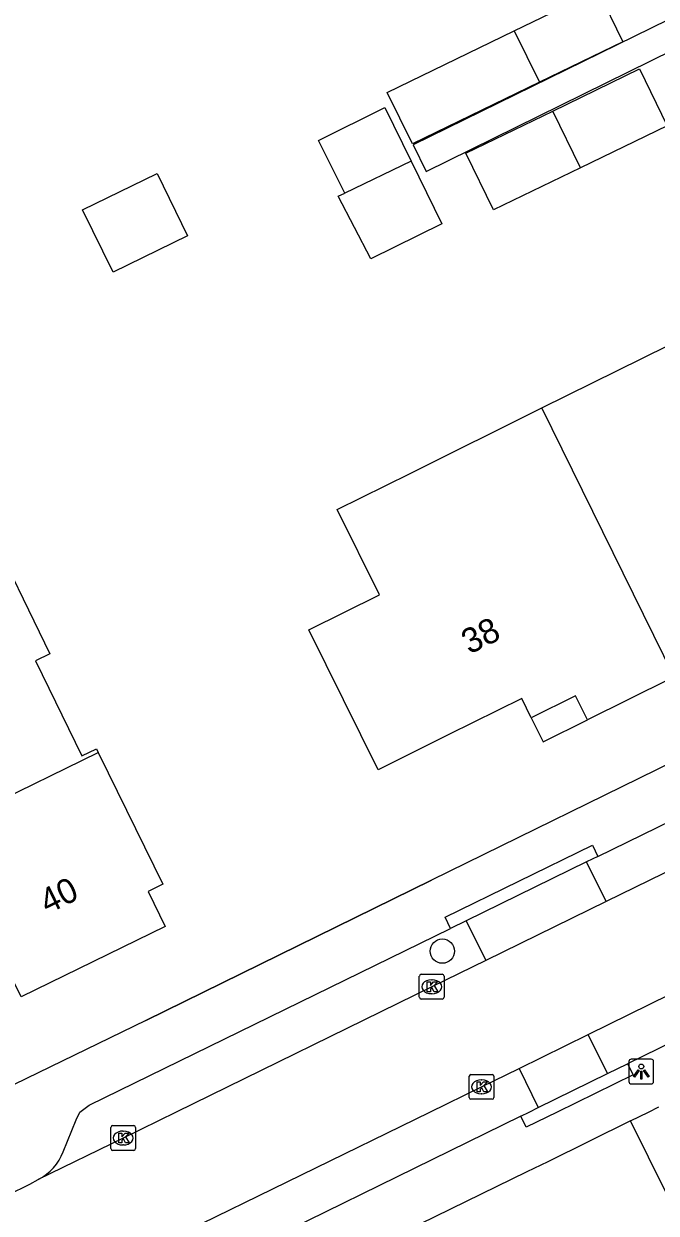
# Model space of a CAD drawing. Extents: x 160457 to 162082, y 388340 to 389736.
# Drawn here: x 161241.56 to 161267.06, y 388995.92 to 389043.89 of the extents above; entities that cross this region are included whole.
import ezdxf

# ---------------------------------------------------------------- set-up
doc = ezdxf.new("R2010")
doc.units = 0
for name, color, linetype in [('IMGEO_Boom', 7, 'Continuous'), ('IMGEO_Kolk', 7, 'Continuous'), ('IMGEO_Lichtpunt', 7, 'Continuous'), ('IMGEO_Muur', 7, 'Continuous'), ('IMGEO_Pand', 7, 'Continuous'), ('IMGEO_Pand_nummerreeks', 7, 'Continuous'), ('IMGEO_Pand_overbouw', 7, 'Continuous'), ('IMGEO_Parkeervlak_open', 7, 'Continuous'), ('IMGEO_Rijbaan_lokaal_open', 7, 'Continuous'), ('IMGEO_Voetpad_open', 7, 'Continuous')]:
    doc.layers.add(name, color=color, linetype=linetype)

msp = doc.modelspace()

# ---------------------------------------------------------------- linework, layer by layer
at = {"layer": 'IMGEO_Boom'}
msp.add_circle((161258.434, 389006.493), 0.489, dxfattribs=at)
at = {"layer": 'IMGEO_Kolk'}
for p, q in [((161257.508, 389004.631), (161257.508, 389005.483)), ((161257.583, 389005.557), (161258.435, 389005.557)), ((161258.509, 389005.483), (161258.509, 389004.631)), ((161257.996, 389005.337), (161258.021, 389005.337)), ((161258.435, 389004.557), (161257.583, 389004.557)), ((161258.019, 389004.777), (161257.994, 389004.777)), ((161259.515, 389000.593), (161259.515, 389001.445)), ((161259.59, 389001.519), (161260.442, 389001.519)), ((161260.003, 389001.299), (161260.028, 389001.299)), ((161260.516, 389001.445), (161260.516, 389000.593)), ((161260.026, 389000.739), (161260.001, 389000.739)), ((161260.442, 389000.519), (161259.59, 389000.519)), ((161245.065, 388998.53), (161245.065, 388999.382)), ((161245.14, 388999.456), (161245.992, 388999.456)), ((161245.553, 388999.236), (161245.578, 388999.236)), ((161246.066, 388999.382), (161246.066, 388998.53)), ((161245.992, 388998.456), (161245.14, 388998.456)), ((161245.576, 388998.676), (161245.551, 388998.676))]:
    msp.add_line(p, q, dxfattribs=at)
for points in [[(161257.508, 389004.631), (161257.508, 389005.483)], [(161257.583, 389005.557), (161258.435, 389005.557)], [(161258.509, 389005.483), (161258.509, 389004.631)], [(161257.829, 389005.257), (161257.952, 389005.257), (161257.952, 389005.106), (161258.082, 389005.257), (161258.246, 389005.257), (161258.1, 389005.106), (161258.253, 389004.857), (161258.101, 389004.857), (161258.016, 389005.021), (161257.952, 389004.954), (161257.952, 389004.857), (161257.829, 389004.857), (161257.829, 389005.257)], [(161258.435, 389004.557), (161257.583, 389004.557)], [(161259.515, 389000.593), (161259.515, 389001.445)], [(161259.59, 389001.519), (161260.442, 389001.519)], [(161259.836, 389001.219), (161259.959, 389001.219), (161259.959, 389001.068), (161260.089, 389001.219), (161260.253, 389001.219), (161260.107, 389001.068), (161260.26, 389000.819), (161260.108, 389000.819), (161260.023, 389000.983), (161259.959, 389000.916), (161259.959, 389000.819), (161259.836, 389000.819), (161259.836, 389001.219)], [(161260.516, 389001.445), (161260.516, 389000.593)], [(161260.442, 389000.519), (161259.59, 389000.519)], [(161245.065, 388998.53), (161245.065, 388999.382)], [(161245.14, 388999.456), (161245.992, 388999.456)], [(161246.066, 388999.382), (161246.066, 388998.53)], [(161245.386, 388999.156), (161245.509, 388999.156), (161245.509, 388999.005), (161245.639, 388999.156), (161245.803, 388999.156), (161245.657, 388999.005), (161245.81, 388998.756), (161245.658, 388998.756), (161245.573, 388998.92), (161245.509, 388998.853), (161245.509, 388998.756), (161245.386, 388998.756), (161245.386, 388999.156)], [(161245.992, 388998.456), (161245.14, 388998.456)]]:
    msp.add_lwpolyline(points, dxfattribs=at)
for centre, start, end in [((161257.585, 389005.481), 91.552, 178.448), ((161257.585, 389005.481), 91.552, 178.448), ((161258.433, 389005.481), 1.552, 88.448), ((161258.433, 389005.481), 1.552, 88.448), ((161257.585, 389004.633), 181.552, 268.448), ((161257.585, 389004.633), 181.552, 268.448), ((161258.433, 389004.633), 271.552, 358.448), ((161258.433, 389004.633), 271.552, 358.448), ((161259.592, 389001.443), 91.552, 178.448), ((161259.592, 389001.443), 91.552, 178.448), ((161260.44, 389001.443), 1.552, 88.448), ((161260.44, 389001.443), 1.552, 88.448), ((161259.592, 389000.595), 181.552, 268.448), ((161259.592, 389000.595), 181.552, 268.448), ((161260.44, 389000.595), 271.552, 358.448), ((161260.44, 389000.595), 271.552, 358.448), ((161245.142, 388999.38), 91.552, 178.448), ((161245.142, 388999.38), 91.552, 178.448), ((161245.99, 388999.38), 1.552, 88.448), ((161245.99, 388999.38), 1.552, 88.448), ((161245.142, 388998.532), 181.552, 268.448), ((161245.142, 388998.532), 181.552, 268.448), ((161245.99, 388998.532), 271.552, 358.448), ((161245.99, 388998.532), 271.552, 358.448)]:
    msp.add_arc(centre, 0.0765, start, end, dxfattribs=at)
for centre, major_axis, ratio, start_param, end_param in [((161257.995, 389005.057), (-0.387, 0.002), 0.722429, 4.712389, 7.853982), ((161258.02, 389005.057), (-0.39, 0.002), 0.717154, 1.570796, 4.712389), ((161260.002, 389001.019), (-0.387, 0.002), 0.722429, 4.712389, 7.853982), ((161260.027, 389001.019), (-0.39, 0.002), 0.717154, 1.570796, 4.712389), ((161245.552, 388998.956), (-0.387, 0.002), 0.722429, 4.712389, 7.853982), ((161245.577, 388998.956), (-0.39, 0.002), 0.717154, 1.570796, 4.712389)]:
    msp.add_ellipse(centre, major_axis=major_axis, ratio=ratio, start_param=start_param, end_param=end_param, dxfattribs=at)
at = {"layer": 'IMGEO_Lichtpunt'}
for p, q in [((161266.862, 389002.136), (161266.054, 389002.136)), ((161266.862, 389002.136), (161266.054, 389002.136)), ((161265.96, 389002.041), (161265.96, 389001.234)), ((161265.96, 389002.041), (161265.96, 389001.234)), ((161266.956, 389001.234), (161266.956, 389002.041)), ((161266.956, 389001.234), (161266.956, 389002.041)), ((161266.054, 389001.14), (161266.862, 389001.14)), ((161266.054, 389001.14), (161266.862, 389001.14))]:
    msp.add_line(p, q, dxfattribs=at)
for points in [[(161266.334, 389001.705), (161266.373, 389001.677), (161266.185, 389001.415), (161266.147, 389001.442), (161266.334, 389001.705)], [(161266.436, 389001.657), (161266.483, 389001.657), (161266.483, 389001.335), (161266.436, 389001.335), (161266.436, 389001.657)], [(161266.546, 389001.677), (161266.584, 389001.704), (161266.771, 389001.442), (161266.732, 389001.414), (161266.546, 389001.677)]]:
    msp.add_lwpolyline(points, dxfattribs=at)
msp.add_circle((161266.459, 389001.839), 0.0994, dxfattribs=at)
for centre, start, end in [((161266.054, 389002.041), 90, 180), ((161266.054, 389002.041), 90, 180), ((161266.862, 389002.041), 0, 90), ((161266.862, 389002.041), 0, 90), ((161266.054, 389001.234), 180, 270), ((161266.054, 389001.234), 180, 270), ((161266.862, 389001.234), 270, 0), ((161266.862, 389001.234), 270, 360)]:
    msp.add_arc(centre, 0.0946, start, end, dxfattribs=at)
at = {"layer": 'IMGEO_Muur'}
for points in [[(161246.472, 389003.691), (161257.995, 389009.355)], [(161261.842, 388997.587), (161253.845, 388993.681)]]:
    msp.add_lwpolyline(points, dxfattribs=at)
at = {"layer": 'IMGEO_Pand'}
for points in [[(161261.339, 389043.603), (161264.712, 389045.239), (161265.719, 389043.159), (161262.35, 389041.527)], [(161262.35, 389041.527), (161257.226, 389039.046), (161256.216, 389041.118), (161261.339, 389043.603)], [(161261.339, 389043.603), (161262.35, 389041.527)], [(161262.885, 389040.366), (161266.393, 389042.065), (161267.505, 389039.771), (161264.012, 389038.08)], [(161254.498, 389037.061), (161253.446, 389039.179), (161256.119, 389040.506), (161257.184, 389038.35)], [(161264.012, 389038.08), (161260.499, 389036.379), (161259.388, 389038.673), (161262.885, 389040.366)], [(161264.012, 389038.08), (161262.885, 389040.366)], [(161257.184, 389038.35), (161258.42, 389035.824), (161255.546, 389034.404), (161254.241, 389036.935), (161254.498, 389037.061)], [(161257.184, 389038.35), (161254.498, 389037.061)], [(161248.16, 389035.336), (161245.159, 389033.869), (161243.931, 389036.383), (161246.931, 389037.85), (161248.16, 389035.336)], [(161262.452, 389028.395), (161267.544, 389030.919)], [(161267.783, 389017.553), (161267.63, 389017.477), (161264.289, 389015.814), (161263.805, 389016.791), (161262.024, 389015.895), (161261.636, 389016.678), (161258.702, 389015.224), (161255.844, 389013.808), (161253.046, 389019.452), (161255.896, 389020.864), (161254.192, 389024.301), (161257.134, 389025.759), (161262.452, 389028.395)], [(161267.783, 389017.553), (161262.452, 389028.395)], [(161240.025, 389023.775), (161242.611, 389018.487), (161242.027, 389018.202), (161243.902, 389014.369), (161244.486, 389014.654), (161244.561, 389014.501)], [(161235.538, 389010.091), (161244.561, 389014.501)], [(161244.561, 389014.501), (161244.963, 389013.679), (161247.16, 389009.187), (161246.576, 389008.901), (161247.265, 389007.491), (161241.447, 389004.648), (161240.758, 389006.058), (161238.136, 389004.776), (161235.538, 389010.091)]]:
    msp.add_lwpolyline(points, dxfattribs=at)
at = {"layer": 'IMGEO_Pand_overbouw'}
msp.add_lwpolyline([(161264.289, 389015.814), (161263.805, 389016.791), (161262.024, 389015.895), (161262.504, 389014.926)], close=True, dxfattribs=at)
at = {"layer": 'IMGEO_Parkeervlak_open'}
for points in [[(161265.038, 389008.49), (161264.255, 389010.091)], [(161259.402, 389007.718), (161260.184, 389006.118)], [(161265.094, 389001.552), (161264.317, 389003.134)], [(161261.528, 389001.763), (161262.304, 389000.183)]]:
    msp.add_lwpolyline(points, dxfattribs=at)
at = {"layer": 'IMGEO_Rijbaan_lokaal_open'}
for points in [[(161282.333, 389016.981), (161278.858, 389015.244), (161265.038, 389008.49)], [(161264.317, 389003.134), (161280.776, 389011.222), (161284.003, 389012.749)], [(161265.038, 389008.49), (161260.184, 389006.118)], [(161260.184, 389006.118), (161258.01, 389005.056), (161247.698, 389000), (161245.567, 388998.955), (161242.143, 388997.289)], [(161261.528, 389001.763), (161264.317, 389003.134)], [(161244.668, 388993.532), (161247.585, 388994.941), (161257.929, 389000), (161260.015, 389001.02), (161261.528, 389001.763)]]:
    msp.add_lwpolyline(points, dxfattribs=at)
msp.add_arc((161238.099, 389004.037), 7.867, 255.9082, 300.9305, dxfattribs=at)
at = {"layer": 'IMGEO_Voetpad_open'}
for points in [[(161283.406, 389063.765), (161288.103, 389054.139), (161257.259, 389039.008), (161257.787, 389037.93), (161288.592, 389053.12), (161293.147, 389043.609)], [(161299.882, 389029.892), (161257.995, 389009.355), (161246.472, 389003.691), (161237.788, 388999.475)], [(161264.712, 389010.314), (161281.563, 389018.551)], [(161258.767, 389007.408), (161258.548, 389007.857), (161264.491, 389010.767), (161264.712, 389010.314)], [(161264.712, 389010.314), (161264.255, 389010.091)], [(161264.255, 389010.091), (161259.402, 389007.718)], [(161282.219, 389009.936), (161265.906, 389001.951)], [(161243.147, 388998.406), (161243.667, 388999.691), (161243.814, 389000), (161244.194, 389000.282), (161258.767, 389007.408)], [(161259.402, 389007.718), (161258.767, 389007.408)], [(161265.906, 389001.951), (161266.126, 389001.503), (161263.066, 389000), (161261.822, 388999.389), (161261.602, 388999.838)], [(161265.094, 389001.552), (161265.906, 389001.951)], [(161262.304, 389000.183), (161265.094, 389001.552)], [(161261.602, 388999.838), (161261.932, 389000), (161262.304, 389000.183)], [(161266.025, 388999.645), (161266.747, 389000), (161267.171, 389000.209)], [(161261.602, 388999.838), (161248.011, 388993.166), (161247.158, 388993.077), (161246.221, 388993.552)], [(161266.025, 388999.645), (161262.69, 388998.002), (161261.842, 388997.587), (161253.845, 388993.681), (161253.796, 388993.656), (161243.393, 388988.545)], [(161268.216, 388995.224), (161266.025, 388999.645)]]:
    msp.add_lwpolyline(points, dxfattribs=at)
msp.add_arc((161241.228, 388999.121), 2.048, 296.5345, 339.5648, dxfattribs=at)

# ---------------------------------------------------------------- texts
at = {"layer": 'IMGEO_Pand_nummerreeks'}
for s, rotation, p in [('38', 26.3602, (161259.528, 389018.446)), ('40', 26.0427, (161242.51, 389007.972))]:
    msp.add_text(s, height=1, rotation=rotation, dxfattribs=at).set_placement(p)

doc.saveas('drawing.dxf')
